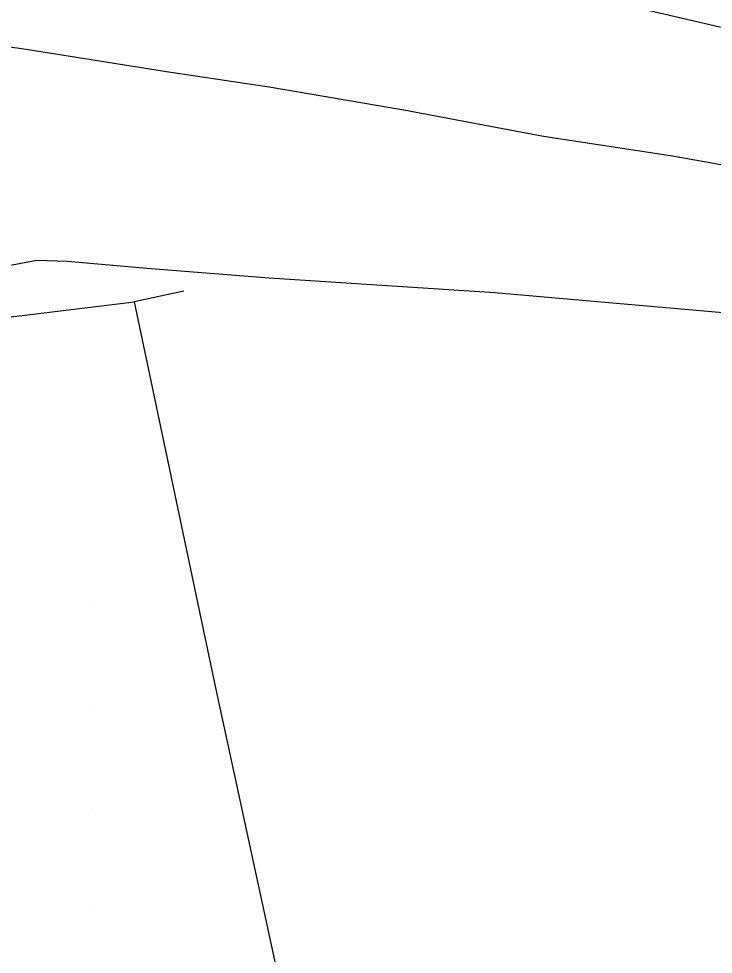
# Model space of a CAD drawing. Extents: x 1762120 to 1766775, y 709485 to 712965.
# Drawn here: x 1763932.7 to 1764001.2, y 712275.8 to 712368.1 of the extents above; entities that cross this region are included whole.
import ezdxf

# ---------------------------------------------------------------- set-up
doc = ezdxf.new("R2010")
doc.units = 0
for name, color, linetype in [('Exist DTM QL2 LIDAR Elevation Point', 7, 'Continuous'), ('Exist Roads EOP', 7, 'Continuous'), ('PH Exist DTM Breakline', 7, 'Continuous')]:
    doc.layers.add(name, color=color, linetype=linetype)

msp = doc.modelspace()

# ---------------------------------------------------------------- linework, layer by layer
at = {"layer": 'Exist DTM QL2 LIDAR Elevation Point'}
for p, q in [((1763939.976, 712310.131), (1763939.976, 712310.131)), ((1763939.976, 712300.13), (1763939.976, 712300.13)), ((1763939.976, 712290.129), (1763939.976, 712290.129)), ((1763939.976, 712280.128), (1763939.976, 712280.128))]:
    msp.add_line(p, q, dxfattribs=at)
at = {"layer": 'Exist Roads EOP'}
msp.add_lwpolyline([(1764064.668, 712330.179), (1764064.854, 712330.245), (1764068.514, 712331.608), (1764069.587, 712332.629), (1764070.141, 712333.86), (1764069.865, 712336.332), (1764069.125, 712339.365), (1764068.178, 712342.188), (1764067.219, 712345.091), (1764065.818, 712347.808), (1764051.04, 712351.71), (1764036.514, 712355.552), (1764028.09, 712358.126), (1764020.547, 712362.975), (1764005.935, 712366.257), (1763991.324, 712369.661), (1763976.724, 712373.072), (1763962.071, 712376.273), (1763947.386, 712379.266), (1763934.045, 712381.948)], dxfattribs=at)
at = {"layer": 'PH Exist DTM Breakline'}
for p in [(1763948.958, 712341.181), (1763925.018, 712337.822)]:
    msp.add_line(p, (1763944.065, 712340.153), dxfattribs=at)
for points in [[(1763899.778, 712356.475), (1763906.553, 712364.883), (1763912.145, 712365.701), (1763921.983, 712366.689), (1763933.421, 712365.04), (1763947.266, 712362.863), (1763957.379, 712361.356), (1763970.661, 712359.07), (1763984.438, 712356.481), (1763997.144, 712354.55), (1764004.103, 712353.276), (1764007.331, 712351.863), (1764012.639, 712347.239), (1764015.602, 712341.903), (1764017.311, 712332.404), (1764017.254, 712328.763), (1764020.069, 712318.281), (1764023.414, 712307.059), (1764025.173, 712296.048), (1764028.538, 712286.887), (1764030.247, 712276.522), (1764031.916, 712266.085)], [(1764056.214, 712233.622), (1764050.065, 712234.26), (1764043.365, 712234.939), (1764038.938, 712233.805), (1764035.74, 712234.448), (1764032.641, 712236.66), (1764028.07, 712236.522), (1764006.62, 712338.657), (1763979.623, 712341.019), (1763957.367, 712342.46), (1763945.325, 712343.424), (1763937.48, 712344.11), (1763934.457, 712344.22), (1763930.1, 712343.381), (1763925.815, 712343.779), (1763921.952, 712343.767), (1763915.674, 712342.786), (1763911.265, 712343.018), (1763906.421, 712342.525)], [(1763944.065, 712340.153), (1763952.071, 712302.078), (1763960.661, 712262.47), (1763968.418, 712226.156), (1763972.259, 712207.786)]]:
    msp.add_lwpolyline(points, dxfattribs=at)

doc.saveas('drawing.dxf')
